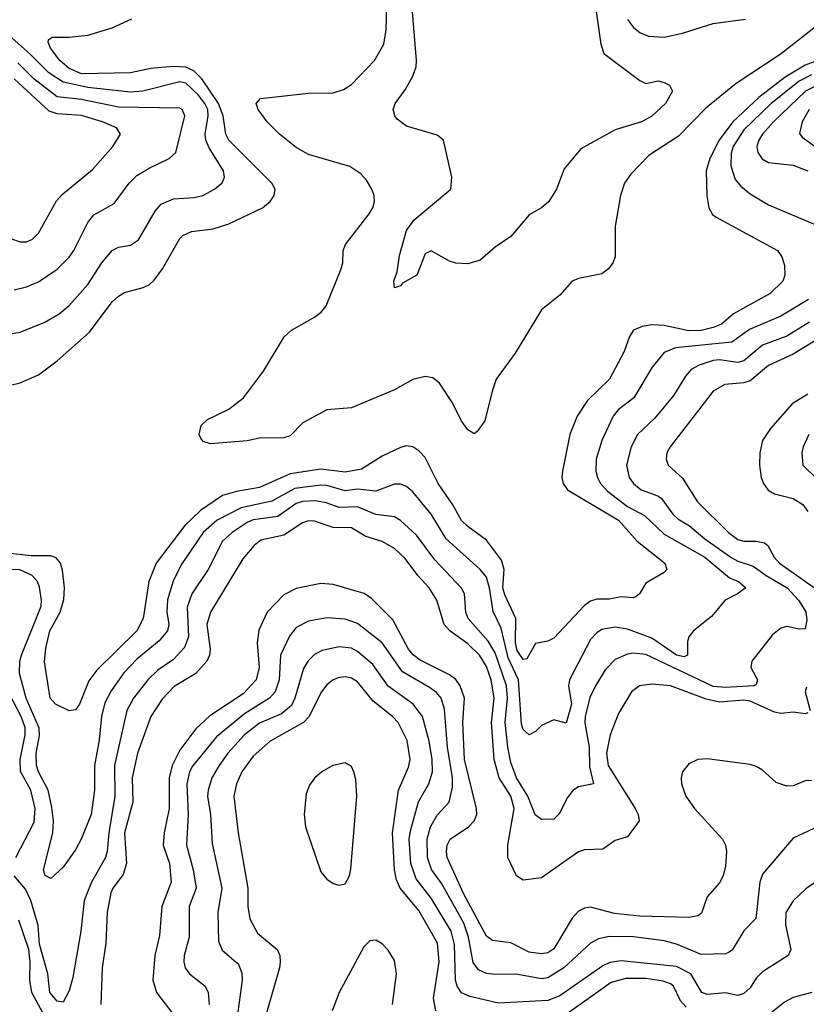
# Model space of a CAD drawing. Header units: inches. Extents: x 1308407 to 1441228, y 959628 to 1036311.
# Tile 317 of 656: x 1356668 to 1359233, y 1013711 to 1016923. Entities that reach past the tile are written whole.
import ezdxf

# ---------------------------------------------------------------- set-up
doc = ezdxf.new("R2010")
doc.units = ezdxf.units.IN
doc.header["$MEASUREMENT"] = 0
doc.layers.add('B3051', color=7, linetype='Continuous')

msp = doc.modelspace()

# ---------------------------------------------------------------- linework, layer by layer
at = {"layer": 'B3051', "color": 5}
for points, elevation in [([(1358548.2, 1016950), (1358563.2, 1016843.2), (1358573.4, 1016813.4), (1358690, 1016724.9), (1358710, 1016715.3), (1358750, 1016723.7), (1358770, 1016718.7), (1358787.3, 1016710), (1358797.1, 1016690), (1358774.6, 1016650), (1358730, 1016608.2), (1358696, 1016590), (1358610, 1016564), (1358498, 1016502), (1358443.4, 1016436.6), (1358418.7, 1016370), (1358394, 1016330), (1358370, 1016309.6), (1358330, 1016287), (1358270, 1016216.2), (1358218.7, 1016181.3), (1358170, 1016139.3), (1358130, 1016127), (1358090, 1016129.4), (1358070, 1016136), (1358010, 1016169.3), (1357990, 1016159.3), (1357963, 1016090), (1357916.7, 1016063.3), (1357910, 1016054.5), (1357890, 1016048.7), (1357888.7, 1016070), (1357899, 1016101), (1357906.2, 1016153.8), (1357930, 1016236), (1357955, 1016270), (1358074.6, 1016370), (1358077.2, 1016410), (1358049.9, 1016529.9), (1358030, 1016546.8), (1357930, 1016575.6), (1357899.2, 1016599.2), (1357891, 1016610), (1357886, 1016630), (1357892.1, 1016650), (1357925.6, 1016694.4), (1357950, 1016739.5), (1357960.6, 1016770), (1357961.9, 1016790), (1357935.9, 1017110)], 2560), ([(1359328, 1016950), (1359148.6, 1016810), (1359005.1, 1016714.9), (1358905.7, 1016634.3), (1358816.5, 1016543.5), (1358720.3, 1016479.7), (1358660.6, 1016419.4), (1358640.9, 1016390), (1358627.8, 1016350), (1358610.2, 1016250), (1358610.4, 1016150), (1358602, 1016130), (1358588.4, 1016110), (1358566.3, 1016093.7), (1358490, 1016079.3), (1358470.1, 1016069.9), (1358430, 1016024.8), (1358370, 1015976.4), (1358284.1, 1015835.9), (1358222.4, 1015750), (1358208.5, 1015711.5), (1358184.9, 1015615.1), (1358160.4, 1015579.6), (1358150, 1015572), (1358130, 1015585.1), (1358110, 1015612.1), (1358076.9, 1015676.9), (1358037.7, 1015737.7), (1358015.1, 1015755.1), (1357990, 1015758.8), (1357950, 1015749.9), (1357890, 1015715.5), (1357750, 1015657), (1357669.5, 1015650.5), (1357591.6, 1015608.4), (1357550, 1015565.2), (1357530, 1015559.2), (1357450, 1015557.7), (1357409.8, 1015549.8), (1357290, 1015539.3), (1357266.9, 1015546.9), (1357258.5, 1015558.5), (1357253.2, 1015570), (1357260.2, 1015599.8), (1357280.6, 1015619.4), (1357350, 1015652.7), (1357398, 1015690), (1357462.9, 1015777.1), (1357530.9, 1015889.1), (1357554.5, 1015910), (1357630, 1015952.7), (1357651.2, 1015968.8), (1357667.1, 1015990), (1357716.1, 1016110), (1357722, 1016130), (1357722.7, 1016170), (1357730.8, 1016190), (1357807.8, 1016290), (1357820.2, 1016310), (1357825.7, 1016330), (1357824.4, 1016350), (1357816.4, 1016370), (1357799.5, 1016399.5), (1357780.5, 1016420.5), (1357744.7, 1016444.7), (1357610, 1016483.8), (1357570, 1016506.7), (1357515.2, 1016550), (1357475.4, 1016590), (1357446, 1016630), (1357439.6, 1016650), (1357453.8, 1016666.2), (1357610, 1016683.7), (1357690, 1016684.4), (1357724.6, 1016695.4), (1357750, 1016711.6), (1357824.9, 1016790), (1357856, 1016844), (1357863.7, 1016890), (1357866.7, 1017010)], 2580), ([(1356570, 1015714.7), (1356670, 1015738.9), (1356730, 1015765), (1356790, 1015810.2), (1356895.9, 1015904.1), (1356970, 1016002.9), (1356990, 1016021.5), (1357010, 1016033.7), (1357070.5, 1016049.5), (1357090, 1016058.4), (1357106.9, 1016073.1), (1357134, 1016110), (1357190, 1016209.1), (1357200.7, 1016219.3), (1357227.9, 1016232), (1357299.4, 1016240.7), (1357350, 1016257.2), (1357459.8, 1016310), (1357484.5, 1016330), (1357497.8, 1016350), (1357501.2, 1016370), (1357490.7, 1016390), (1357349.9, 1016530), (1357339.9, 1016550), (1357331.4, 1016610), (1357316.9, 1016650), (1357262, 1016730), (1357236.4, 1016756.4), (1357210, 1016767.9), (1357169, 1016771), (1357096, 1016764), (1357030, 1016749.6), (1356870, 1016746.5), (1356830, 1016764.2), (1356798.6, 1016790), (1356768.7, 1016830), (1356760.9, 1016850), (1356762.5, 1016857.5), (1356774, 1016866), (1356830, 1016865.8), (1356890, 1016872.9), (1356970, 1016897), (1357033.7, 1016926.3)], 2620), ([(1358650, 1016924.4), (1358670, 1016897.6), (1358690, 1016881.6), (1358718.8, 1016870), (1358770, 1016866.5), (1358830, 1016878.9), (1358929.2, 1016910.8), (1359035.2, 1016924.8)], 2580), ([(1356590, 1015890.9), (1356670, 1015904.2), (1356750, 1015936.1), (1356796.5, 1015963.5), (1356830, 1015991), (1356890, 1016059.4), (1356935.7, 1016130), (1356970, 1016170.2), (1356990, 1016180.9), (1357030, 1016188), (1357055.3, 1016204.7), (1357110, 1016299.1), (1357130, 1016321.7), (1357170, 1016338.9), (1357236.6, 1016343.4), (1357265.6, 1016350), (1357303.5, 1016370), (1357328.6, 1016391.4), (1357336.2, 1016410), (1357332.6, 1016430), (1357285.6, 1016505.6), (1357275.5, 1016530), (1357272.7, 1016550), (1357282.8, 1016610), (1357281.3, 1016630), (1357272.3, 1016650), (1357250, 1016678.1), (1357210, 1016716.7), (1357190, 1016721), (1357070, 1016690.6), (1357030, 1016686.5), (1356890, 1016702.4), (1356810, 1016719), (1356762.9, 1016750), (1356703.9, 1016810), (1356622.2, 1016882.2)], 2640), ([(1359314, 1016806), (1359230, 1016775), (1359164.7, 1016735.3), (1359078.7, 1016670), (1358993.9, 1016590), (1358948.9, 1016530), (1358918.3, 1016470), (1358907.1, 1016430), (1358908.8, 1016348.8), (1358915.3, 1016310), (1358927.7, 1016287.7), (1358939.3, 1016279.3), (1359139.6, 1016170), (1359153.8, 1016150), (1359162.2, 1016122.2), (1359163.2, 1016090), (1359156.5, 1016070), (1359115.6, 1016030), (1358996.3, 1015963.7), (1358956.6, 1015930), (1358930, 1015918.7), (1358890, 1015909.7), (1358850, 1015908.1), (1358770, 1015925.5), (1358730, 1015928.2), (1358697.6, 1015922.4), (1358670.2, 1015910), (1358656.6, 1015890), (1358639.3, 1015840.7), (1358591.5, 1015750), (1358519.4, 1015680.6), (1358485.8, 1015630), (1358462.6, 1015570), (1358438.4, 1015450), (1358436, 1015430), (1358440.1, 1015410), (1358454.6, 1015390), (1358620.7, 1015290), (1358681.7, 1015221.7), (1358772.2, 1015150), (1358778, 1015130), (1358770, 1015119.6), (1358710, 1015085.1), (1358689.3, 1015050.7), (1358678.5, 1015041.5), (1358670, 1015037.3), (1358630, 1015040.8), (1358590, 1015033.2), (1358550, 1015032.8), (1358530, 1015026.8), (1358510, 1015012.1), (1358410, 1014905.7), (1358390, 1014895.8), (1358350, 1014888), (1358322, 1014838), (1358310, 1014836.2), (1358290, 1014865.7), (1358284.8, 1014890), (1358286.5, 1014970), (1358250, 1015046.6), (1358243.7, 1015070), (1358248.4, 1015130), (1358239.9, 1015159.9), (1358190, 1015225), (1358129.4, 1015269.4), (1358109.4, 1015289.4), (1358081, 1015341), (1358032.7, 1015410), (1357990, 1015495), (1357970, 1015517), (1357950, 1015529.3), (1357930, 1015532.8), (1357910, 1015528.1), (1357850, 1015499.2), (1357782.6, 1015457.4), (1357730, 1015447.4), (1357650, 1015457.1), (1357550, 1015441.2), (1357450, 1015397.1), (1357375.5, 1015384.5), (1357330, 1015370.6), (1357258.3, 1015321.7), (1357207, 1015273), (1357112.8, 1015150), (1357089.7, 1015090), (1357070.6, 1014970), (1357050.1, 1014930), (1356919.2, 1014800.8), (1356894, 1014766), (1356863.5, 1014690), (1356850, 1014672.2), (1356830, 1014668.4), (1356784.7, 1014690), (1356767.8, 1014710), (1356748.6, 1014828.6), (1356752.9, 1014872.9), (1356766.3, 1014930), (1356800.1, 1014990), (1356811.6, 1015031.6), (1356813.8, 1015070), (1356807.3, 1015127.3), (1356800.9, 1015150), (1356787.6, 1015167.6), (1356770, 1015173.9), (1356705.3, 1015174.7), (1356510, 1015195.4)], 2620), ([(1356650, 1016042.3), (1356690, 1016051.5), (1356730, 1016068), (1356790, 1016109.4), (1356830, 1016148.6), (1356844.9, 1016170), (1356890, 1016261.8), (1356910, 1016286.2), (1356976.6, 1016323.4), (1357025.4, 1016390), (1357050, 1016414.8), (1357090, 1016439), (1357155.8, 1016470), (1357177.8, 1016490), (1357206.3, 1016610), (1357198.2, 1016630), (1357190, 1016634.7), (1356990, 1016637.4), (1356870, 1016663), (1356790, 1016672), (1356714.7, 1016730), (1356662.1, 1016782.1)], 2660), ([(1356638, 1016210), (1356670, 1016198.5), (1356690, 1016199.1), (1356710, 1016207.2), (1356730, 1016227.4), (1356787.8, 1016332.2), (1356807, 1016353), (1356905.9, 1016434.1), (1356971.6, 1016510), (1356996.4, 1016550), (1356983.5, 1016570), (1356938.2, 1016590), (1356870, 1016610.8), (1356790, 1016616.7), (1356764.5, 1016624.5), (1356650.6, 1016730.6)], 2680), ([(1359250, 1016743.4), (1359210, 1016722.7), (1359118.3, 1016650), (1359030, 1016564.4), (1358995.1, 1016510), (1358987.9, 1016487.9), (1358986.9, 1016446.9), (1359001.7, 1016401.7), (1359019.9, 1016379.9), (1359050, 1016355.7), (1359110, 1016319.1), (1359270, 1016251.9)], 2640), ([(1359270, 1016710), (1359230.5, 1016690), (1359126.2, 1016590), (1359090.5, 1016550), (1359078.1, 1016530), (1359072.4, 1016510), (1359075.5, 1016490), (1359089.7, 1016469.7), (1359110, 1016457.5), (1359190, 1016448.8), (1359238.2, 1016430)], 2660), ([(1359242.6, 1016630), (1359219.8, 1016590), (1359211.7, 1016551.7), (1359219.6, 1016539.6), (1359270, 1016504.2)], 2680), ([(1359240.5, 1016010), (1359150, 1015955.9), (1359047.9, 1015912.1), (1358990, 1015870.9), (1358807.1, 1015852.9), (1358770, 1015837.7), (1358730.8, 1015790), (1358670.4, 1015689.6), (1358620.1, 1015650), (1358603.3, 1015630), (1358566.9, 1015550), (1358548.6, 1015490), (1358546.8, 1015450), (1358552.2, 1015430), (1358562.2, 1015410), (1358585.3, 1015385.3), (1358650, 1015335.1), (1358705.5, 1015305.5), (1358770, 1015244.7), (1358902, 1015170), (1358982.9, 1015102.9), (1359011.7, 1015090), (1359036.5, 1015070), (1359008.5, 1015050), (1358968.8, 1015030), (1358924, 1014976), (1358865.2, 1014930), (1358850.2, 1014910), (1358845.4, 1014894.6), (1358845.7, 1014850), (1358835.3, 1014844.7), (1358810, 1014849.9), (1358730, 1014905.7), (1358650, 1014934.8), (1358610, 1014941), (1358566.5, 1014933.5), (1358550, 1014923.4), (1358530, 1014901), (1358460.6, 1014770), (1358457.8, 1014750), (1358467.4, 1014690), (1358450, 1014628.7), (1358410, 1014638.7), (1358370, 1014621), (1358350, 1014601.3), (1358330, 1014589.8), (1358310, 1014607.7), (1358304.9, 1014624.9), (1358294.4, 1014770), (1358261.3, 1014841.3), (1358238, 1014938), (1358212.7, 1014992.7), (1358200.2, 1015070), (1358190, 1015104.8), (1358169.7, 1015129.7), (1358058.7, 1015230), (1358010.4, 1015310), (1357950, 1015382.9), (1357930, 1015400.6), (1357910, 1015407.9), (1357890, 1015407.5), (1357830, 1015385.4), (1357770, 1015391.7), (1357730, 1015386.2), (1357670, 1015403.8), (1357650, 1015405.2), (1357565.7, 1015394.3), (1357490, 1015352.6), (1357390, 1015330.8), (1357312.3, 1015290), (1357267, 1015250), (1357195.2, 1015144.8), (1357168.2, 1015091.8), (1357150.1, 1015030.1), (1357147.8, 1014990), (1357154, 1014950), (1357150.1, 1014929.9), (1357122.8, 1014897.2), (1357050, 1014837.3), (1357008, 1014792), (1356966, 1014734), (1356945.8, 1014694.2), (1356934.7, 1014650), (1356927.3, 1014572.7), (1356912.4, 1014490), (1356912.3, 1014410), (1356901.2, 1014330), (1356870, 1014251.5), (1356850, 1014215.4), (1356810, 1014158.9), (1356770, 1014122), (1356751, 1014131), (1356745.6, 1014150), (1356776.2, 1014270), (1356778.3, 1014310), (1356772.9, 1014352.9), (1356760.6, 1014410), (1356729.1, 1014470), (1356723, 1014490), (1356721.7, 1014530), (1356732.2, 1014587.8), (1356731.8, 1014611.8), (1356689.2, 1014710), (1356667.2, 1014790), (1356668.6, 1014830), (1356674.1, 1014850), (1356738.2, 1015010), (1356739.7, 1015030), (1356732.2, 1015072.2), (1356726, 1015090), (1356709.2, 1015110), (1356668.7, 1015128.7), (1356582, 1015130)], 2640), ([(1359243.5, 1015936.5), (1359170, 1015891), (1359090, 1015861.8), (1359029.4, 1015810.6), (1359010, 1015805.2), (1358950, 1015813.5), (1358930, 1015811.3), (1358883.5, 1015796.5), (1358858.3, 1015781.7), (1358839.2, 1015760.8), (1358801.5, 1015698.5), (1358737.9, 1015622.1), (1358683.1, 1015570), (1358661.9, 1015530), (1358646.9, 1015470), (1358655.8, 1015430), (1358670.1, 1015410), (1358694.5, 1015390), (1358749.4, 1015369.4), (1358760.8, 1015360.8), (1358798.1, 1015310), (1358814.7, 1015294.7), (1358852, 1015272), (1358902.1, 1015230), (1358990, 1015167.8), (1359010, 1015156.4), (1359060.3, 1015140.3), (1359102.4, 1015110), (1359171.4, 1015070), (1359208, 1015030), (1359231.5, 1014991.5), (1359235.4, 1014964.6), (1359230, 1014936.4), (1359210, 1014934.9), (1359170, 1014943.7), (1359150, 1014937.8), (1359123.1, 1014916.9), (1359055.8, 1014830), (1359052.2, 1014810), (1359074.3, 1014770), (1359070, 1014754.5), (1359062.8, 1014750), (1358970, 1014745), (1358930, 1014747.8), (1358710, 1014852.6), (1358670, 1014856.1), (1358650, 1014853.3), (1358610, 1014835.5), (1358577.9, 1014802.1), (1358545.6, 1014750), (1358527.9, 1014712.1), (1358512.7, 1014650), (1358511.2, 1014628.8), (1358524.9, 1014550), (1358525.9, 1014485.9), (1358539.3, 1014430), (1358490, 1014420.9), (1358471.7, 1014408.3), (1358454.2, 1014385.8), (1358427.9, 1014332.1), (1358410, 1014314.5), (1358370, 1014314.2), (1358349.4, 1014329.4), (1358324.7, 1014390), (1358288.1, 1014450), (1358270, 1014499.8), (1358259.5, 1014550), (1358251.3, 1014630), (1358258.6, 1014710), (1358255.8, 1014750), (1358218.2, 1014858.2), (1358196.3, 1014896.3), (1358130.4, 1014970), (1358123, 1014990), (1358118.7, 1015050), (1358109.2, 1015069.2), (1358021.5, 1015161.5), (1357961.7, 1015241.7), (1357910, 1015289.3), (1357890, 1015301.1), (1357830, 1015308.7), (1357770, 1015334.2), (1357710, 1015331.4), (1357667.5, 1015347.5), (1357633.1, 1015353.1), (1357590, 1015351), (1357570, 1015344.6), (1357510, 1015302.2), (1357430, 1015291.4), (1357410, 1015283.3), (1357360.6, 1015250), (1357330, 1015221.6), (1357282.3, 1015130), (1357229.6, 1015050), (1357213.8, 1015006.2), (1357218.3, 1014910), (1357205.3, 1014874.7), (1357170, 1014835.7), (1357119.1, 1014800.9), (1357086.2, 1014770), (1357039.3, 1014710), (1357017.5, 1014670), (1356977, 1014490), (1356978.3, 1014390), (1356958.5, 1014270), (1356953.9, 1014210), (1356948, 1014190), (1356902, 1014110), (1356878.9, 1014050), (1356867.7, 1013950), (1356841.2, 1013798.8), (1356830, 1013754.5), (1356810, 1013718.4), (1356790, 1013721.7), (1356766.9, 1013750), (1356759.5, 1013810), (1356732.9, 1013907.1), (1356727.9, 1013967.9), (1356704, 1014050), (1356687.1, 1014087.1), (1356650.4, 1014130)], 2660), ([(1359263.7, 1015876.3), (1359190, 1015831.9), (1359110, 1015794.7), (1359050, 1015744.8), (1359030, 1015738.6), (1358967.4, 1015732.6), (1358930, 1015711.8), (1358789.4, 1015530), (1358779, 1015510), (1358776.8, 1015490), (1358782.6, 1015470), (1358830, 1015427.6), (1358878.3, 1015350), (1358979.8, 1015250), (1359010, 1015227.7), (1359030, 1015221.8), (1359070, 1015222.2), (1359096.9, 1015216.9), (1359108.3, 1015208.3), (1359128.3, 1015170), (1359146.2, 1015150), (1359289.1, 1015049.1)], 2680), ([(1359237.9, 1015702.1), (1359187.2, 1015670), (1359116.1, 1015590), (1359090.9, 1015550), (1359081.6, 1015510), (1359081.1, 1015470), (1359086.3, 1015430), (1359094.3, 1015410), (1359108.9, 1015388.9), (1359130, 1015376), (1359190, 1015360.8), (1359222, 1015342), (1359238.5, 1015318.5)], 2720), ([(1359241.9, 1015570), (1359223.5, 1015530), (1359219.1, 1015510), (1359222.2, 1015470), (1359270, 1015423.2)], 2740), ([(1359238.2, 1014661.8), (1359230, 1014658.8), (1359190, 1014663.9), (1359150, 1014659.3), (1359130, 1014663.6), (1359050, 1014700.2), (1359030, 1014702.8), (1358950, 1014696.9), (1358906.5, 1014706.5), (1358790, 1014749.9), (1358730, 1014756), (1358688.9, 1014750), (1358663.8, 1014730), (1358620.6, 1014659.3), (1358593.9, 1014590), (1358581.7, 1014530), (1358586.7, 1014490), (1358675.3, 1014350), (1358685.5, 1014330), (1358688.2, 1014310), (1358650, 1014257.8), (1358610, 1014245.5), (1358570, 1014216.8), (1358510, 1014214.8), (1358490, 1014208.4), (1358370, 1014123.4), (1358310, 1014116.4), (1358287.8, 1014130), (1358259.5, 1014190), (1358259.7, 1014230), (1358280.4, 1014350), (1358269.7, 1014390), (1358231.5, 1014450), (1358215.4, 1014510), (1358207, 1014630), (1358215.8, 1014710), (1358205.7, 1014770), (1358190, 1014813.6), (1358167.9, 1014850), (1358130, 1014887.2), (1358070.4, 1014930), (1358051.9, 1014950), (1358029, 1015029), (1358003.9, 1015070), (1357967, 1015110), (1357925.4, 1015165.4), (1357890, 1015198.6), (1357850, 1015221.3), (1357797, 1015237), (1357750, 1015265.8), (1357690, 1015266.7), (1357630, 1015287.5), (1357610, 1015288.4), (1357590, 1015281.5), (1357530, 1015242.1), (1357454.7, 1015225.3), (1357432.5, 1015207.5), (1357395.8, 1015164.2), (1357290.9, 1014990), (1357278.8, 1014950), (1357289.2, 1014870), (1357287.2, 1014850), (1357278.4, 1014830), (1357243, 1014790), (1357171.8, 1014748.2), (1357133.3, 1014706.7), (1357096.3, 1014650), (1357052.2, 1014530), (1357035.1, 1014450), (1357036.8, 1014370), (1357010.3, 1014270), (1357016.7, 1014170), (1357005.2, 1014134.8), (1356972.4, 1014090), (1356965.8, 1014074.2), (1356953.5, 1014010), (1356949.2, 1013910), (1356936.6, 1013830), (1356932.4, 1013710)], 2680), ([(1359250, 1014440.8), (1359230, 1014440.4), (1359190, 1014423.9), (1359170, 1014423.2), (1359134.7, 1014434.7), (1359090, 1014474.4), (1359070, 1014487.3), (1359050, 1014493.3), (1358910, 1014512.4), (1358879.1, 1014510), (1358850, 1014495.3), (1358829.3, 1014470), (1358825, 1014450), (1358826.7, 1014430), (1358841, 1014390), (1358868.5, 1014350), (1358960.2, 1014250), (1358970.1, 1014230), (1358973.6, 1014210), (1358970, 1014161.2), (1358962, 1014130), (1358950, 1014107.1), (1358910, 1014062), (1358891.5, 1014008.5), (1358880.5, 1013999.5), (1358850, 1013993.7), (1358690, 1013998.3), (1358607.4, 1014007.4), (1358530, 1014027.5), (1358510, 1014025), (1358490, 1014014.6), (1358470, 1013992.4), (1358410, 1013891.9), (1358390, 1013878.9), (1358370, 1013875.3), (1358330, 1013881.1), (1358270, 1013911.5), (1358210, 1013919), (1358190, 1013933.6), (1358116.7, 1014070), (1358062.4, 1014190), (1358059.9, 1014210), (1358062.7, 1014230), (1358072.3, 1014250), (1358131.9, 1014290), (1358150.5, 1014309.5), (1358158.4, 1014330), (1358158.3, 1014350), (1358118.5, 1014510), (1358113, 1014630), (1358118.2, 1014710), (1358104.8, 1014750), (1358090, 1014770.3), (1358070, 1014786.1), (1357974.3, 1014834.3), (1357950.9, 1014850.9), (1357936.2, 1014870), (1357885, 1014965), (1357815.3, 1015035.3), (1357791, 1015051), (1357690, 1015080.2), (1357650, 1015083.9), (1357570, 1015067.9), (1357530, 1015047), (1357475.3, 1014990), (1357447.9, 1014932.1), (1357442.6, 1014890), (1357448.7, 1014810), (1357439.2, 1014770), (1357396.4, 1014723.6), (1357288.2, 1014651.8), (1357242.6, 1014610), (1357190, 1014540.5), (1357165.8, 1014490), (1357155.1, 1014450), (1357156.1, 1014350), (1357139.1, 1014270), (1357135.9, 1014230), (1357157.1, 1014170), (1357162.1, 1014110), (1357131.5, 1014030), (1357124.6, 1013935.4), (1357109.2, 1013870), (1357102.4, 1013790), (1357114.4, 1013750), (1357164.4, 1013684.4)], 2720), ([(1359290, 1014300.3), (1359190, 1014252.8), (1359090, 1014135.8), (1359082, 1014110), (1359069, 1013991), (1359029.2, 1013950.8), (1358992, 1013888), (1358980.1, 1013879.9), (1358970, 1013875.9), (1358890, 1013873.7), (1358810, 1013907.1), (1358770, 1013918.2), (1358670, 1013930.7), (1358590, 1013931.8), (1358555.5, 1013924.5), (1358530, 1013910.4), (1358442.2, 1013830), (1358390, 1013797.3), (1358370, 1013793.9), (1358292.2, 1013807.8), (1358210, 1013808.9), (1358190, 1013811.9), (1358164, 1013824), (1358147.2, 1013847.2), (1358131.7, 1013930), (1358116.1, 1013976.1), (1358044.6, 1014104.6), (1358011.3, 1014151.3), (1357997.7, 1014190), (1357997.4, 1014250), (1358007.9, 1014290), (1358030, 1014327.6), (1358068.8, 1014370), (1358080.1, 1014419.9), (1358080.1, 1014450), (1358063.1, 1014550), (1358053.5, 1014673.5), (1358043.1, 1014710), (1358027.9, 1014727.9), (1358004.8, 1014744.8), (1357916.2, 1014796.2), (1357850, 1014889.9), (1357770, 1014953.9), (1357730, 1014967), (1357670, 1014972.1), (1357610, 1014961.1), (1357570, 1014940.6), (1357547.6, 1014912.4), (1357518.7, 1014850), (1357514.5, 1014770), (1357501.6, 1014730), (1357482.9, 1014710), (1357401, 1014659), (1357310, 1014583.2), (1357232.1, 1014487.9), (1357222.3, 1014470), (1357213.7, 1014430), (1357218.1, 1014330), (1357212.5, 1014230), (1357234.4, 1014150), (1357244.1, 1014090), (1357220.5, 1014030), (1357221, 1013930), (1357205, 1013870), (1357203.8, 1013850), (1357208.2, 1013830), (1357221.5, 1013810), (1357273.2, 1013770), (1357282.4, 1013750), (1357285.9, 1013710)], 2740), ([(1359310, 1014142.2), (1359231.9, 1014088.1), (1359190, 1014049), (1359166.8, 1014010), (1359166, 1013970), (1359183.2, 1013890), (1359174.6, 1013870), (1359090, 1013816.5), (1359070, 1013795.9), (1359050, 1013764.3), (1359030, 1013746.4), (1359010, 1013740.2), (1358970, 1013748.6), (1358910, 1013743.4), (1358892.9, 1013750), (1358856.9, 1013810), (1358810, 1013834), (1358630, 1013852.7), (1358592.6, 1013847.4), (1358570, 1013837), (1358430, 1013738.2), (1358390, 1013723.8), (1358230, 1013714.6), (1358136.2, 1013736.2), (1358108.9, 1013748.9), (1358094.8, 1013770), (1358089.4, 1013789.4), (1358086.6, 1013906.6), (1358075.5, 1013950), (1358010, 1014057.4), (1357960.8, 1014120.8), (1357944.1, 1014170), (1357938.7, 1014250), (1357942.5, 1014277.5), (1357968.5, 1014371.5), (1358002.9, 1014430), (1358013.9, 1014470), (1358012.9, 1014510), (1358003.4, 1014570), (1357981.4, 1014650), (1357951.1, 1014690), (1357870, 1014748.5), (1357819.9, 1014819.9), (1357770, 1014861.7), (1357750, 1014872.6), (1357710, 1014877.5), (1357654.9, 1014865.1), (1357630, 1014851.8), (1357608.7, 1014831.3), (1357593.6, 1014806.4), (1357565.4, 1014710), (1357554.1, 1014685.9), (1357521.4, 1014658.6), (1357450, 1014628.6), (1357401.1, 1014590), (1357346.4, 1014530), (1357318.5, 1014490), (1357294.8, 1014450), (1357282.4, 1014410), (1357280.8, 1014390), (1357290.5, 1014330), (1357296, 1014236), (1357327.6, 1014090), (1357314.5, 1014010), (1357316.9, 1013916.9), (1357328, 1013888), (1357382.1, 1013842.1), (1357392.8, 1013812.8), (1357394, 1013790), (1357377.1, 1013670)], 2760), ([(1358025.1, 1013690), (1358018, 1013730), (1358035.9, 1013850), (1358030.2, 1013910), (1357970, 1014016.7), (1357908.5, 1014090), (1357896.8, 1014116.8), (1357889.9, 1014149.9), (1357883.4, 1014270), (1357903.1, 1014410), (1357935.7, 1014484.3), (1357941.8, 1014510), (1357932, 1014572), (1357902.7, 1014630), (1357884.2, 1014650), (1357820.4, 1014700.4), (1357770, 1014763.6), (1357750, 1014774.9), (1357730, 1014779.4), (1357710, 1014777.7), (1357690, 1014769.3), (1357670, 1014753.3), (1357651, 1014729), (1357611.7, 1014650), (1357594.1, 1014630), (1357485.3, 1014570), (1357430, 1014521.1), (1357393.1, 1014470), (1357375.5, 1014430), (1357366, 1014390), (1357380.6, 1014270), (1357412.5, 1014090), (1357412.5, 1014030), (1357419, 1013990), (1357443.3, 1013943.3), (1357507.8, 1013890), (1357516.1, 1013870), (1357517.4, 1013850), (1357515.7, 1013830), (1357458.1, 1013630)], 2780), ([(1356655.9, 1014190), (1356715.1, 1014304.9), (1356718.9, 1014350), (1356704.2, 1014410), (1356670.7, 1014470.7), (1356670.2, 1014510), (1356686.4, 1014590), (1356686.4, 1014613.6), (1356673.2, 1014650), (1356621.2, 1014750)], 2660), ([(1359233.9, 1014746.1), (1359229.4, 1014730), (1359246.2, 1014670)], 2680), ([(1356757.6, 1013657.6), (1356707.5, 1013750), (1356700.9, 1013790), (1356702.2, 1013850), (1356697.5, 1013890), (1356665.8, 1013985.8)], 2680), ([(1357883.6, 1013710), (1357896.9, 1013810), (1357890, 1013853.7), (1357870, 1013887.6), (1357850, 1013908.6), (1357830, 1013919.8), (1357810, 1013918.3), (1357790, 1013898.9), (1357709.5, 1013750), (1357687.2, 1013690)], 2820), ([(1358841.9, 1013701.9), (1358822.8, 1013722.8), (1358799.9, 1013770), (1358790, 1013777.5), (1358766.9, 1013786.9), (1358710, 1013794.7), (1358644.5, 1013795.5), (1358597.5, 1013782.5), (1358410, 1013649.9)], 2780), ([(1359250.9, 1013749.1), (1359190, 1013733.1), (1359161.8, 1013718.2), (1359117.9, 1013682.1)], 2780)]:
    msp.add_lwpolyline(points, dxfattribs=dict(at, elevation=elevation))
at = {"layer": 'B3051', "color": 5, "elevation": 2820}
msp.add_lwpolyline([(1357730, 1014498.4), (1357688.8, 1014490), (1357653.8, 1014470), (1357630, 1014448.6), (1357613.6, 1014426.4), (1357602, 1014398), (1357595.5, 1014330), (1357600.5, 1014290), (1357650, 1014143.1), (1357670, 1014118.9), (1357690, 1014105.3), (1357710, 1014099.6), (1357730, 1014104.2), (1357744.2, 1014130), (1357748.3, 1014151.7), (1357767.3, 1014390), (1357764.4, 1014444.4), (1357757.9, 1014470), (1357750, 1014486.9)], close=True, dxfattribs=at)

doc.saveas('drawing.dxf')
